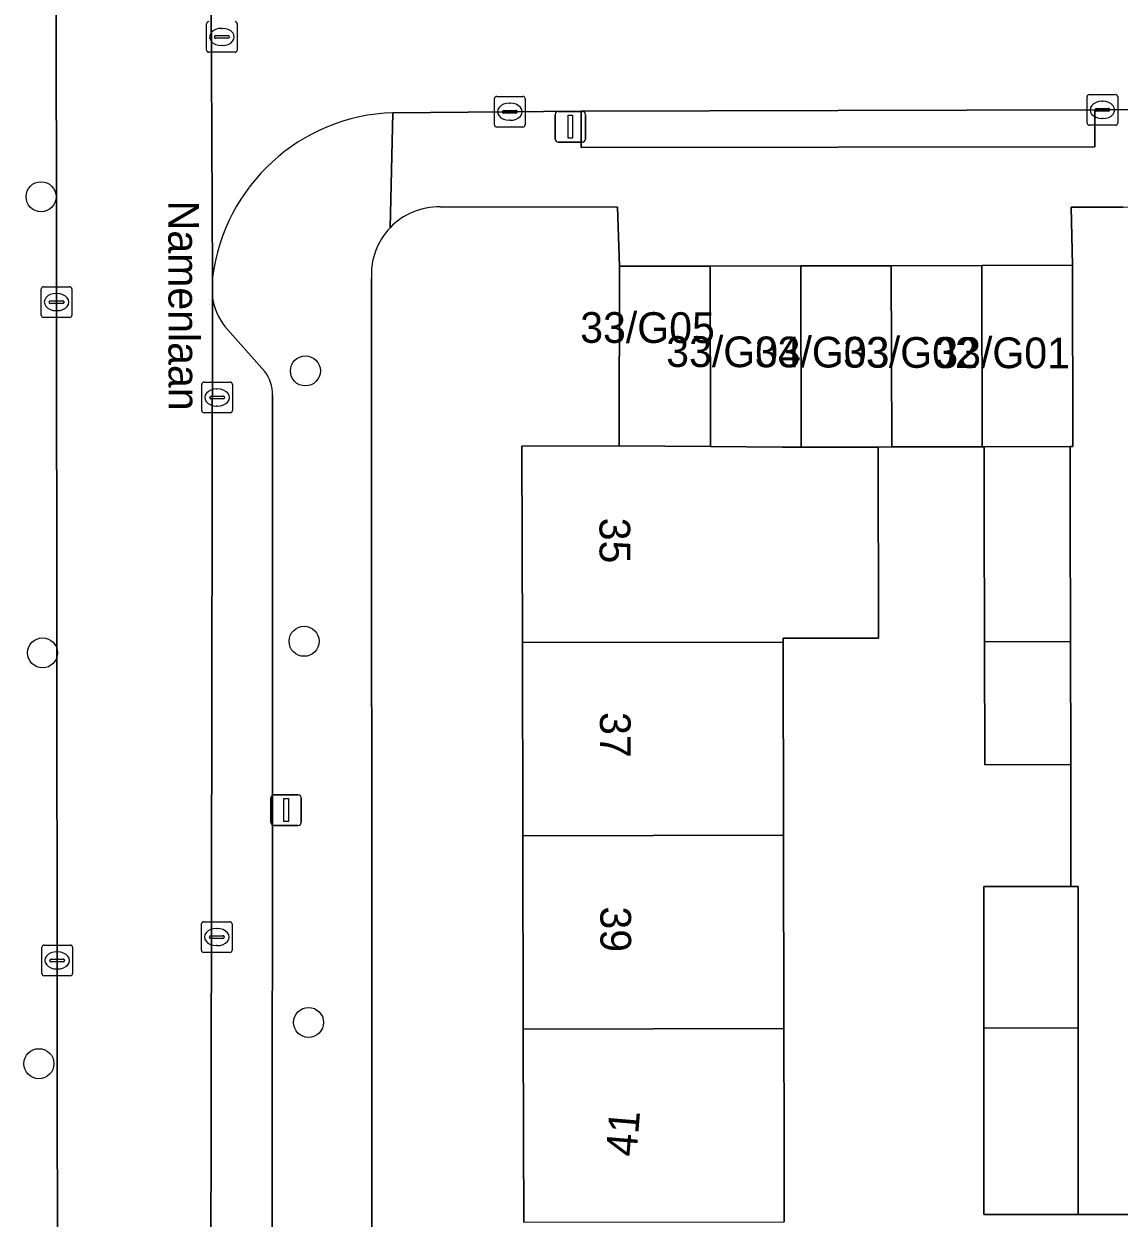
# Model space of a CAD drawing. Extents: x 160732 to 162107, y 387428 to 388479.
# Drawn here: x 161361.34 to 161397.03, y 388247.33 to 388286.23 of the extents above; entities that cross this region are included whole.
import ezdxf

# ---------------------------------------------------------------- set-up
doc = ezdxf.new("R2010")
doc.units = 0
for name, color, linetype in [('IMGEO_Boom', 7, 'Continuous'), ('IMGEO_Erf', 7, 'Continuous'), ('IMGEO_Kolk', 7, 'Continuous'), ('IMGEO_Lichtmast', 7, 'Continuous'), ('IMGEO_Openbare_ruimte_label', 7, 'Continuous'), ('IMGEO_Pand', 7, 'Continuous'), ('IMGEO_Pand_nummerreeks', 7, 'Continuous'), ('IMGEO_Parkeervlak_open', 7, 'Continuous'), ('IMGEO_Rijbaan_lokaal_open', 7, 'Continuous'), ('IMGEO_Rioolput', 7, 'Continuous'), ('IMGEO_Voetpad_open', 7, 'Continuous')]:
    doc.layers.add(name, color=color, linetype=linetype)

msp = doc.modelspace()

# ---------------------------------------------------------------- linework, layer by layer
at = {"layer": 'IMGEO_Boom'}
for centre in [(161361.903, 388280.601), (161370.516, 388274.928), (161370.474, 388266.121), (161361.952, 388265.745), (161370.619, 388253.705), (161361.833, 388252.363)]:
    msp.add_circle(centre, 0.489, dxfattribs=at)
at = {"layer": 'IMGEO_Erf'}
for points in [[(161377.629, 388247.2), (161377.623, 388250), (161377.615, 388253.492), (161377.602, 388259.785), (161377.588, 388266.078), (161377.574, 388272.48), (161380.744, 388272.486), (161380.751, 388278.336), (161380.686, 388280.263), (161374.905, 388280.268)], [(161372.671, 388277.934), (161372.679, 388250), (161372.684, 388231.597)], [(161398.121, 388247.449), (161395.699, 388247.449), (161392.625, 388247.449), (161392.625, 388253.524), (161392.625, 388258.138), (161395.458, 388258.138), (161395.458, 388262.109), (161392.658, 388262.101), (161392.646, 388266.108), (161392.635, 388270.273), (161392.629, 388272.456), (161392.573, 388272.456), (161389.62, 388272.45), (161389.174, 388272.449), (161389.188, 388266.225), (161386.079, 388266.218), (161386.079, 388266.095), (161386.093, 388259.803), (161386.106, 388253.51), (161386.114, 388250), (161386.12, 388247.217)]]:
    msp.add_lwpolyline(points, dxfattribs=at)
for centre, radius, start, end in [((161374.86, 388278.074), 2.195, 88.8217, 136.2282), ((161374.862, 388278.075), 2.196, 136.2924, 183.6748)]:
    msp.add_arc(centre, radius, start, end, dxfattribs=at)
at = {"layer": 'IMGEO_Kolk'}
for p, q in [((161376.751, 388283.87), (161377.603, 388283.87)), ((161395.984, 388283.003), (161395.984, 388283.855)), ((161396.059, 388283.929), (161396.911, 388283.929)), ((161396.985, 388283.855), (161396.985, 388283.003)), ((161376.676, 388282.944), (161376.676, 388283.796)), ((161376.978, 388283.413), (161377.376, 388283.413)), ((161377.164, 388283.65), (161377.189, 388283.65)), ((161377.677, 388283.796), (161377.677, 388282.944)), ((161396.243, 388283.423), (161396.243, 388283.435)), ((161396.286, 388283.472), (161396.684, 388283.472)), ((161396.472, 388283.709), (161396.497, 388283.709)), ((161396.727, 388283.435), (161396.727, 388283.423)), ((161376.935, 388283.364), (161376.935, 388283.376)), ((161377.373, 388283.327), (161376.975, 388283.327)), ((161377.187, 388283.09), (161377.162, 388283.09)), ((161377.419, 388283.376), (161377.419, 388283.364)), ((161396.681, 388283.386), (161396.283, 388283.386)), ((161396.495, 388283.149), (161396.47, 388283.149)), ((161377.603, 388282.87), (161376.751, 388282.87)), ((161396.911, 388282.929), (161396.059, 388282.929)), ((161361.909, 388276.744), (161361.909, 388277.596)), ((161361.984, 388277.67), (161362.836, 388277.67)), ((161362.91, 388277.596), (161362.91, 388276.744)), ((161362.211, 388277.213), (161362.609, 388277.213)), ((161362.397, 388277.45), (161362.422, 388277.45)), ((161362.168, 388277.164), (161362.168, 388277.176)), ((161362.606, 388277.127), (161362.208, 388277.127)), ((161362.42, 388276.89), (161362.395, 388276.89)), ((161362.652, 388277.176), (161362.652, 388277.164)), ((161362.836, 388276.67), (161361.984, 388276.67)), ((161367.139, 388273.636), (161367.139, 388274.488)), ((161367.214, 388274.562), (161368.066, 388274.562)), ((161368.14, 388274.488), (161368.14, 388273.636)), ((161367.441, 388274.105), (161367.839, 388274.105)), ((161367.627, 388274.342), (161367.652, 388274.342)), ((161367.398, 388274.056), (161367.398, 388274.068)), ((161367.836, 388274.019), (161367.438, 388274.019)), ((161367.65, 388273.782), (161367.625, 388273.782)), ((161367.882, 388274.068), (161367.882, 388274.056)), ((161368.066, 388273.562), (161367.214, 388273.562)), ((161367.204, 388256.988), (161368.056, 388256.988)), ((161367.129, 388256.062), (161367.129, 388256.914)), ((161367.617, 388256.768), (161367.642, 388256.768)), ((161368.13, 388256.914), (161368.13, 388256.062)), ((161362.004, 388256.227), (161362.856, 388256.227)), ((161367.388, 388256.482), (161367.388, 388256.494)), ((161367.826, 388256.445), (161367.428, 388256.445)), ((161367.431, 388256.531), (161367.829, 388256.531)), ((161367.64, 388256.208), (161367.615, 388256.208)), ((161367.872, 388256.494), (161367.872, 388256.482)), ((161361.929, 388255.301), (161361.929, 388256.153)), ((161362.417, 388256.007), (161362.442, 388256.007)), ((161362.93, 388256.153), (161362.93, 388255.301)), ((161368.056, 388255.988), (161367.204, 388255.988)), ((161362.188, 388255.721), (161362.188, 388255.733)), ((161362.626, 388255.684), (161362.228, 388255.684)), ((161362.231, 388255.77), (161362.629, 388255.77)), ((161362.44, 388255.447), (161362.415, 388255.447)), ((161362.672, 388255.733), (161362.672, 388255.721)), ((161362.856, 388255.227), (161362.004, 388255.227))]:
    msp.add_line(p, q, dxfattribs=at)
for points in [[(161376.751, 388283.87), (161377.603, 388283.87)], [(161395.984, 388283.003), (161395.984, 388283.855)], [(161396.059, 388283.929), (161396.911, 388283.929)], [(161396.985, 388283.855), (161396.985, 388283.003)], [(161376.676, 388282.944), (161376.676, 388283.796)], [(161377.677, 388283.796), (161377.677, 388282.944)], [(161377.603, 388282.87), (161376.751, 388282.87)], [(161396.911, 388282.929), (161396.059, 388282.929)], [(161361.909, 388276.744), (161361.909, 388277.596)], [(161361.984, 388277.67), (161362.836, 388277.67)], [(161362.91, 388277.596), (161362.91, 388276.744)], [(161362.836, 388276.67), (161361.984, 388276.67)], [(161367.139, 388273.636), (161367.139, 388274.488)], [(161367.214, 388274.562), (161368.066, 388274.562)], [(161368.14, 388274.488), (161368.14, 388273.636)], [(161368.066, 388273.562), (161367.214, 388273.562)], [(161367.204, 388256.988), (161368.056, 388256.988)], [(161367.129, 388256.062), (161367.129, 388256.914)], [(161368.13, 388256.914), (161368.13, 388256.062)], [(161362.004, 388256.227), (161362.856, 388256.227)], [(161361.929, 388255.301), (161361.929, 388256.153)], [(161362.93, 388256.153), (161362.93, 388255.301)], [(161368.056, 388255.988), (161367.204, 388255.988)], [(161362.856, 388255.227), (161362.004, 388255.227)]]:
    msp.add_lwpolyline(points, dxfattribs=at)
for centre, radius, start, end in [((161376.753, 388283.794), 0.0765, 91.552, 178.448), ((161376.753, 388283.794), 0.0765, 91.552, 178.448), ((161377.601, 388283.794), 0.0765, 1.552, 88.448), ((161377.601, 388283.794), 0.0765, 1.552, 88.448), ((161396.061, 388283.853), 0.0765, 91.552, 178.448), ((161396.061, 388283.853), 0.0765, 91.552, 178.448), ((161396.909, 388283.853), 0.0765, 1.552, 88.448), ((161396.909, 388283.853), 0.0765, 1.552, 88.448), ((161376.975, 388283.373), 0.0403, 85.8775, 175.7526), ((161377.38, 388283.375), 0.0386, 1.7309, 96.639), ((161396.283, 388283.432), 0.0403, 85.8775, 175.7526), ((161396.28, 388283.422), 0.0366, 178.938, 274.7102), ((161396.684, 388283.429), 0.043, 264.8664, 352.4533), ((161396.688, 388283.434), 0.0386, 1.7309, 96.639), ((161376.972, 388283.363), 0.0366, 178.938, 274.7102), ((161377.376, 388283.37), 0.043, 264.8664, 352.4533), ((161376.753, 388282.946), 0.0765, 181.552, 268.448), ((161376.753, 388282.946), 0.0765, 181.552, 268.448), ((161377.601, 388282.946), 0.0765, 271.552, 358.448), ((161377.601, 388282.946), 0.0765, 271.552, 358.448), ((161396.061, 388283.005), 0.0765, 181.552, 268.448), ((161396.061, 388283.005), 0.0765, 181.552, 268.448), ((161396.909, 388283.005), 0.0765, 271.552, 358.448), ((161396.909, 388283.005), 0.0765, 271.552, 358.448), ((161361.986, 388277.594), 0.0765, 91.552, 178.448), ((161361.986, 388277.594), 0.0765, 91.552, 178.448), ((161362.834, 388277.594), 0.0765, 1.552, 88.448), ((161362.834, 388277.594), 0.0765, 1.552, 88.448), ((161362.208, 388277.173), 0.0403, 85.8775, 175.7526), ((161362.613, 388277.175), 0.0386, 1.7309, 96.639), ((161362.205, 388277.163), 0.0366, 178.938, 274.7102), ((161362.609, 388277.17), 0.043, 264.8664, 352.4533), ((161361.986, 388276.746), 0.0765, 181.552, 268.448), ((161361.986, 388276.746), 0.0765, 181.552, 268.448), ((161362.834, 388276.746), 0.0765, 271.552, 358.448), ((161362.834, 388276.746), 0.0765, 271.552, 358.448), ((161367.216, 388274.486), 0.0765, 91.552, 178.448), ((161367.216, 388274.486), 0.0765, 91.552, 178.448), ((161368.064, 388274.486), 0.0765, 1.552, 88.448), ((161368.064, 388274.486), 0.0765, 1.552, 88.448), ((161367.438, 388274.065), 0.0403, 85.8775, 175.7526), ((161367.843, 388274.067), 0.0386, 1.7309, 96.639), ((161367.435, 388274.055), 0.0366, 178.938, 274.7102), ((161367.839, 388274.062), 0.043, 264.8664, 352.4533), ((161367.216, 388273.638), 0.0765, 181.552, 268.448), ((161367.216, 388273.638), 0.0765, 181.552, 268.448), ((161368.064, 388273.638), 0.0765, 271.552, 358.448), ((161368.064, 388273.638), 0.0765, 271.552, 358.448), ((161367.206, 388256.912), 0.0765, 91.552, 178.448), ((161367.206, 388256.912), 0.0765, 91.552, 178.448), ((161368.054, 388256.912), 0.0765, 1.552, 88.448), ((161368.054, 388256.912), 0.0765, 1.552, 88.448), ((161362.006, 388256.151), 0.0765, 91.552, 178.448), ((161362.006, 388256.151), 0.0765, 91.552, 178.448), ((161362.854, 388256.151), 0.0765, 1.552, 88.448), ((161362.854, 388256.151), 0.0765, 1.552, 88.448), ((161367.428, 388256.491), 0.0403, 85.8775, 175.7526), ((161367.425, 388256.481), 0.0366, 178.938, 274.7102), ((161367.829, 388256.488), 0.043, 264.8664, 352.4533), ((161367.833, 388256.493), 0.0386, 1.7309, 96.639), ((161367.206, 388256.064), 0.0765, 181.552, 268.448), ((161367.206, 388256.064), 0.0765, 181.552, 268.448), ((161368.054, 388256.064), 0.0765, 271.552, 358.448), ((161368.054, 388256.064), 0.0765, 271.552, 358.448), ((161362.228, 388255.73), 0.0403, 85.8775, 175.7526), ((161362.225, 388255.72), 0.0366, 178.938, 274.7102), ((161362.629, 388255.727), 0.043, 264.8664, 352.4533), ((161362.633, 388255.732), 0.0386, 1.7309, 96.639), ((161362.006, 388255.303), 0.0765, 181.552, 268.448), ((161362.006, 388255.303), 0.0765, 181.552, 268.448), ((161362.854, 388255.303), 0.0765, 271.552, 358.448), ((161362.854, 388255.303), 0.0765, 271.552, 358.448)]:
    msp.add_arc(centre, radius, start, end, dxfattribs=at)
for centre, major_axis, ratio, start_param, end_param in [((161377.163, 388283.37), (-0.387, 0.002), 0.722429, 4.712389, 7.853982), ((161377.188, 388283.37), (-0.39, 0.002), 0.717154, 1.570796, 4.712389), ((161396.471, 388283.429), (-0.387, 0.002), 0.722429, 4.712389, 7.853982), ((161396.496, 388283.429), (-0.39, 0.002), 0.717154, 1.570796, 4.712389), ((161362.396, 388277.17), (-0.387, 0.002), 0.722429, 4.712389, 7.853982), ((161362.421, 388277.17), (-0.39, 0.002), 0.717154, 1.570796, 4.712389), ((161367.626, 388274.062), (-0.387, 0.002), 0.722429, 4.712389, 7.853982), ((161367.651, 388274.062), (-0.39, 0.002), 0.717154, 1.570796, 4.712389), ((161367.616, 388256.488), (-0.387, 0.002), 0.722429, 4.712389, 7.853982), ((161367.641, 388256.488), (-0.39, 0.002), 0.717154, 1.570796, 4.712389), ((161362.416, 388255.727), (-0.387, 0.002), 0.722429, 4.712389, 7.853982), ((161362.441, 388255.727), (-0.39, 0.002), 0.717154, 1.570796, 4.712389)]:
    msp.add_ellipse(centre, major_axis=major_axis, ratio=ratio, start_param=start_param, end_param=end_param, dxfattribs=at)
at = {"layer": 'IMGEO_Lichtmast'}
for p, q in [((161378.654, 388282.481), (161378.654, 388283.281)), ((161378.654, 388283.281), (161378.654, 388282.481)), ((161378.754, 388283.381), (161379.544, 388283.381)), ((161379.544, 388283.381), (161378.754, 388283.381)), ((161379.644, 388283.281), (161379.644, 388282.481)), ((161379.644, 388282.481), (161379.644, 388283.281)), ((161379.544, 388282.381), (161378.754, 388282.381)), ((161378.754, 388282.381), (161379.544, 388282.381)), ((161369.391, 388260.222), (161369.391, 388261.022)), ((161369.391, 388261.022), (161369.391, 388260.222)), ((161369.491, 388261.122), (161370.281, 388261.122)), ((161370.281, 388261.122), (161369.491, 388261.122)), ((161370.381, 388261.022), (161370.381, 388260.222)), ((161370.381, 388260.222), (161370.381, 388261.022)), ((161370.281, 388260.122), (161369.491, 388260.122)), ((161369.491, 388260.122), (161370.281, 388260.122))]:
    msp.add_line(p, q, dxfattribs=at)
for points in [[(161379.074, 388283.256), (161379.224, 388283.256), (161379.224, 388282.506), (161379.074, 388282.506), (161379.074, 388283.256)], [(161369.811, 388260.997), (161369.961, 388260.997), (161369.961, 388260.247), (161369.811, 388260.247), (161369.811, 388260.997)]]:
    msp.add_lwpolyline(points, dxfattribs=at)
for centre, start, end in [((161378.754, 388283.281), 90, 180), ((161378.754, 388283.281), 90, 180), ((161379.544, 388283.281), 0, 90), ((161379.544, 388283.281), 360, 90), ((161378.754, 388282.481), 180, 270), ((161378.754, 388282.481), 180, 270), ((161379.544, 388282.481), 270, 0), ((161379.544, 388282.481), 270, 0), ((161369.491, 388261.022), 90, 180), ((161369.491, 388261.022), 90, 180), ((161370.281, 388261.022), 0, 90), ((161370.281, 388261.022), 360, 90), ((161369.491, 388260.222), 180, 270), ((161369.491, 388260.222), 180, 270), ((161370.281, 388260.222), 270, 0), ((161370.281, 388260.222), 270, 0)]:
    msp.add_arc(centre, 0.1, start, end, dxfattribs=at)
at = {"layer": 'IMGEO_Pand'}
for points in [[(161389.608, 388278.355), (161386.655, 388278.349), (161386.668, 388272.443), (161389.174, 388272.449), (161389.62, 388272.45)], [(161392.573, 388272.456), (161392.56, 388278.362), (161389.608, 388278.355), (161389.62, 388272.45)], [(161395.512, 388278.368), (161392.56, 388278.362), (161392.573, 388272.456), (161392.629, 388272.456), (161395.432, 388272.462), (161395.525, 388272.462)], [(161383.703, 388278.342), (161380.751, 388278.336), (161380.744, 388272.486), (161383.716, 388272.461)], [(161386.668, 388272.443), (161386.655, 388278.349), (161383.703, 388278.342), (161383.716, 388272.461), (161386.065, 388272.442)], [(161389.174, 388272.449), (161386.668, 388272.443), (161386.065, 388272.442), (161383.716, 388272.461), (161380.744, 388272.486), (161377.574, 388272.48), (161377.588, 388266.078), (161386.079, 388266.095), (161386.079, 388266.218), (161389.188, 388266.225)], [(161395.436, 388270.281), (161395.432, 388272.462), (161392.629, 388272.456), (161392.635, 388270.273), (161392.646, 388266.108), (161395.447, 388266.114), (161395.436, 388270.259)], [(161386.093, 388259.803), (161386.079, 388266.095), (161377.588, 388266.078), (161377.602, 388259.785)], [(161392.658, 388262.101), (161395.458, 388262.109), (161395.447, 388266.114), (161392.646, 388266.108)], [(161386.106, 388253.51), (161386.093, 388259.803), (161377.602, 388259.785), (161377.615, 388253.492)], [(161395.699, 388258.138), (161395.458, 388258.138), (161392.625, 388258.138), (161392.625, 388253.524), (161395.699, 388253.53)], [(161377.615, 388253.492), (161377.623, 388250), (161377.629, 388247.2), (161386.12, 388247.217), (161386.114, 388250), (161386.106, 388253.51)], [(161392.625, 388247.449), (161395.699, 388247.449), (161395.699, 388253.53), (161392.625, 388253.524)]]:
    msp.add_lwpolyline(points, close=True, dxfattribs=at)
at = {"layer": 'IMGEO_Parkeervlak_open'}
for points in [[(161367.488, 388277.302), (161367.414, 388232.034)], [(161369.189, 388274.917), (161367.893, 388276.377)], [(161369.436, 388235.354), (161369.444, 388274.136)]]:
    msp.add_lwpolyline(points, dxfattribs=at)
for centre, radius, start, end in [((161369.491, 388277.628), 2.029, 189.2381, 218.0532), ((161368.238, 388274.174), 1.206, 358.172, 37.9921)]:
    msp.add_arc(centre, radius, start, end, dxfattribs=at)
at = {"layer": 'IMGEO_Rijbaan_lokaal_open'}
for points in [[(161362.367, 388322.948), (161362.452, 388231.846), (161367.426, 388231.791), (161367.414, 388232.034), (161367.488, 388277.302), (161367.493, 388277.969), (161367.417, 388293.941)], [(161367.417, 388293.941), (161367.493, 388277.969)], [(161373.37, 388283.338), (161379.503, 388283.39), (161396.234, 388283.429), (161467.463, 388283.555), (161483.476, 388283.568), (161492.634, 388283.54), (161492.686, 388288.575)]]:
    msp.add_lwpolyline(points, dxfattribs=at)
msp.add_arc((161373.566, 388277.223), 6.118, 91.8317, 172.9956, dxfattribs=at)
at = {"layer": 'IMGEO_Rioolput'}
for p, q in [((161367.297, 388285.379), (161367.297, 388286.231)), ((161368.298, 388286.231), (161368.298, 388285.379)), ((161367.556, 388285.799), (161367.556, 388285.811)), ((161367.994, 388285.762), (161367.596, 388285.762)), ((161367.599, 388285.848), (161367.997, 388285.848)), ((161367.785, 388286.085), (161367.81, 388286.085)), ((161368.04, 388285.811), (161368.04, 388285.799)), ((161367.808, 388285.525), (161367.783, 388285.525)), ((161368.224, 388285.305), (161367.372, 388285.305))]:
    msp.add_line(p, q, dxfattribs=at)
for points in [[(161367.297, 388285.379), (161367.297, 388286.231)], [(161368.298, 388286.231), (161368.298, 388285.379)], [(161368.224, 388285.305), (161367.372, 388285.305)]]:
    msp.add_lwpolyline(points, dxfattribs=at)
for centre, radius, start, end in [((161367.374, 388286.229), 0.0765, 91.552, 178.448), ((161367.374, 388286.229), 0.0765, 91.552, 178.448), ((161368.222, 388286.229), 0.0765, 1.552, 88.448), ((161368.222, 388286.229), 0.0765, 1.552, 88.448), ((161367.596, 388285.808), 0.0403, 85.8775, 175.7526), ((161367.593, 388285.798), 0.0366, 178.938, 274.7102), ((161367.997, 388285.805), 0.043, 264.8664, 352.4533), ((161368.001, 388285.81), 0.0386, 1.7309, 96.639), ((161367.374, 388285.381), 0.0765, 181.552, 268.448), ((161367.374, 388285.381), 0.0765, 181.552, 268.448), ((161368.222, 388285.381), 0.0765, 271.552, 358.448), ((161368.222, 388285.381), 0.0765, 271.552, 358.448)]:
    msp.add_arc(centre, radius, start, end, dxfattribs=at)
for centre, major_axis, ratio, start_param, end_param in [((161367.784, 388285.805), (-0.387, 0.002), 0.722429, 4.712389, 7.853982), ((161367.809, 388285.805), (-0.39, 0.002), 0.717154, 1.570796, 4.712389)]:
    msp.add_ellipse(centre, major_axis=major_axis, ratio=ratio, start_param=start_param, end_param=end_param, dxfattribs=at)
at = {"layer": 'IMGEO_Voetpad_open'}
for points in [[(161362.43, 388230.89), (161362.452, 388231.846), (161362.367, 388322.948)], [(161493.621, 388283.531), (161492.634, 388283.54), (161483.476, 388283.568), (161483.437, 388282.389), (161467.457, 388282.379), (161467.463, 388283.555), (161396.234, 388283.429), (161396.236, 388282.223), (161379.506, 388282.204), (161379.503, 388283.39), (161373.37, 388283.338), (161373.275, 388279.592)], [(161373.275, 388279.592), (161373.37, 388283.338)], [(161374.905, 388280.268), (161380.686, 388280.263), (161380.751, 388278.336), (161383.703, 388278.342), (161386.655, 388278.349), (161389.608, 388278.355), (161392.56, 388278.362), (161395.512, 388278.368), (161395.468, 388280.26), (161397.163, 388280.262), (161466.442, 388280.339), (161467.979, 388280.341), (161467.943, 388278.44), (161470.985, 388278.445), (161474.026, 388278.45), (161477.068, 388278.454), (161480.109, 388278.459), (161483.151, 388278.464), (161483.116, 388280.362), (161484.727, 388280.375), (161490.681, 388280.425)], [(161397.163, 388280.262), (161395.468, 388280.26), (161395.512, 388278.368), (161395.525, 388272.462), (161395.432, 388272.462), (161395.436, 388270.281), (161395.436, 388270.259), (161395.447, 388266.114), (161395.458, 388262.109), (161395.458, 388258.138), (161395.699, 388258.138), (161395.699, 388253.53), (161395.699, 388247.449), (161398.121, 388247.449)], [(161367.493, 388277.969), (161367.488, 388277.302)], [(161372.684, 388231.597), (161372.679, 388250), (161372.671, 388277.934)], [(161367.893, 388276.377), (161369.189, 388274.917)], [(161369.444, 388274.136), (161369.436, 388235.354)]]:
    msp.add_lwpolyline(points, dxfattribs=at)
msp.add_lwpolyline([(161396.234, 388283.429), (161379.503, 388283.39), (161379.506, 388282.204), (161396.236, 388282.223)], close=True, dxfattribs=at)
for centre, radius, start, end in [((161373.566, 388277.223), 6.118, 91.8317, 172.9956), ((161374.86, 388278.074), 2.195, 88.8217, 136.2282), ((161374.862, 388278.075), 2.196, 136.2924, 183.6748), ((161369.491, 388277.628), 2.029, 189.2381, 218.0532), ((161368.238, 388274.174), 1.206, 358.172, 37.9921)]:
    msp.add_arc(centre, radius, start, end, dxfattribs=at)

# ---------------------------------------------------------------- texts
at = {"layer": 'IMGEO_Openbare_ruimte_label'}
msp.add_text('Namenlaan', height=1, rotation=270.1146, dxfattribs=at).set_placement((161366.048, 388280.472))
at = {"layer": 'IMGEO_Pand_nummerreeks'}
for s, rotation, p in [('33/G05', 359.9198, (161379.47, 388275.843)), ('33/G04', 359.7932, (161382.272, 388275.059)), ('33/G03', 359.7937, (161385.158, 388275.048)), ('33/G02', 359.7932, (161388.037, 388275.038)), ('33/G01', 359.7937, (161391.039, 388275.027)), ('35', 270.1258, (161380.099, 388270.146)), ('37', 270.1252, (161380.113, 388263.815)), ('39', 270.1252, (161380.127, 388257.484)), ('41', 85.1315, (161381.297, 388249.315))]:
    msp.add_text(s, height=1, rotation=rotation, dxfattribs=at).set_placement(p)

doc.saveas('drawing.dxf')
